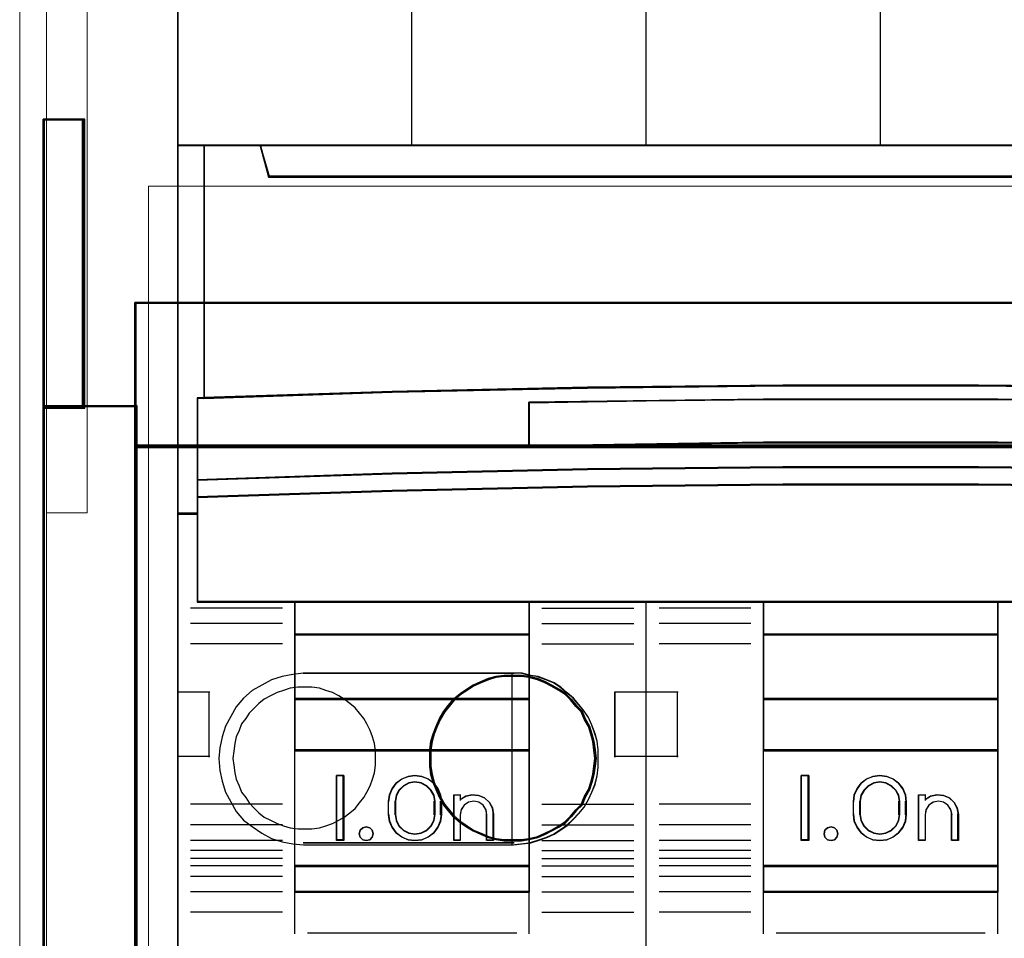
# Model space of a CAD drawing. Header units: millimetres. Extents: x -1290 to 1795, y -4192 to -1311.
# Tile 357 of 656: x 1411.54 to 1419.11, y -3686.19 to -3679.14. Entities that reach past the tile are written whole.
import ezdxf

# ---------------------------------------------------------------- set-up
doc = ezdxf.new("R2010")
doc.units = ezdxf.units.MM
doc.layers.add('30', color=7, linetype='Continuous')
doc.layers.add('45', color=7, linetype='Continuous')
doc.layers.add('Aparatura', color=7, linetype='Continuous', lineweight=13)

# ---------------------------------------------------------------- blocks, each defined once
blk = doc.blocks.new('*U208')
at = {"layer": '45', "color": 7}
for points in [[(297.576923, -233.600374), (279.564678, -233.600374), (279.564678, -315.623143), (297.576923, -315.623143), (315.578028, -315.623143), (333.590273, -315.623143), (333.590273, -233.600374), (315.578028, -233.600374), (297.576923, -233.600374)], [(280.605044, -262.076544), (280.605044, -252.367261), (279.564678, -252.367261), (279.564678, -266.534438), (280.340642, -266.534438), (280.340642, -265.900745), (280.340642, -265.228479), (280.340642, -262.087565), (280.605044, -262.076544)], [(295.319944, -261.695663), (302.822511, -261.612915), (310.330649, -261.612915), (317.833216, -261.695663), (325.335784, -261.855641), (332.582139, -262.087334), (332.582139, -252.367261), (330.409903, -252.367261), (330.092422, -253.558825), (283.060738, -253.558825), (282.743257, -252.367261), (280.571022, -252.367261), (280.571022, -262.087334), (287.811807, -261.855641), (295.319944, -261.695663)], [(283.060571, -253.588105), (330.09438, -253.588105), (330.411875, -252.367261), (324.591135, -252.367261), (315.578735, -252.367261), (306.577475, -252.367261), (297.576216, -252.367261), (288.563816, -252.367261), (282.743076, -252.367261), (283.060571, -253.588105)], [(317.833293, -264.826073), (325.335846, -264.98139), (332.832829, -265.231008), (332.832829, -262.069184), (332.582187, -262.05809), (325.335846, -261.825114), (317.833293, -261.664249), (310.33074, -261.581043), (302.822618, -261.581043), (295.320065, -261.664249), (287.811942, -261.825114), (280.571171, -262.05809), (280.314959, -262.069184), (280.314959, -265.231008), (287.811942, -264.98139), (295.320065, -264.826073), (302.822618, -264.742867), (310.33074, -264.742867), (317.833293, -264.826073)], [(320.09238, -262.237022), (320.09238, -263.916805), (311.080653, -263.79922), (302.074499, -263.79922), (293.057199, -263.916805), (293.057199, -262.237022), (302.074499, -262.125037), (311.080653, -262.125037), (320.09238, -262.237022)], [(311.080653, -263.79922), (320.09238, -263.916805), (320.09238, -262.237022), (311.080653, -262.125037), (302.074499, -262.125037), (293.057199, -262.237022), (293.057199, -263.916805), (302.074499, -263.79922), (311.080653, -263.79922)], [(302.822618, -264.713944), (295.320065, -264.798711), (287.811942, -264.956942), (280.314959, -265.211242), (280.314959, -265.900677), (287.811942, -265.652028), (295.320065, -265.482495), (302.822618, -265.403379), (310.33074, -265.403379), (317.833293, -265.482495), (325.335846, -265.652028), (332.832829, -265.900677), (332.832829, -265.211242), (325.335846, -264.956942), (317.833293, -264.798711), (310.33074, -264.713944), (302.822618, -264.713944)], [(302.076261, -269.920485), (311.077097, -269.920485), (315.577514, -269.920485), (320.083502, -269.920485), (329.089907, -269.920485), (332.832829, -269.920485), (332.832829, -266.509488), (332.832829, -265.872694), (325.335846, -265.629051), (317.833293, -265.462931), (310.33074, -265.385409), (302.822618, -265.385409), (295.320065, -265.462931), (287.811942, -265.629051), (280.314959, -265.872694), (280.314959, -266.509488), (280.314959, -269.920485), (284.063451, -269.920485), (293.064286, -269.920485), (297.575843, -269.920485), (302.076261, -269.920485)], [(293.089431, -271.173646), (293.089431, -269.886374), (284.060991, -269.886374), (284.060991, -271.173646), (293.089431, -271.173646)], [(302.06236, -269.886374), (302.06236, -271.173646), (311.0908, -271.173646), (311.0908, -269.886374), (302.06236, -269.886374)], [(293.089431, -271.141329), (284.060991, -271.141329), (284.060991, -273.647651), (293.089431, -273.647651), (293.089431, -271.141329)], [(302.06236, -271.141329), (302.06236, -273.647651), (311.0908, -273.647651), (311.0908, -271.141329), (302.06236, -271.141329)], [(293.089431, -275.62075), (293.089431, -273.613539), (284.060991, -273.613539), (284.060991, -275.62075), (293.089431, -275.62075)], [(311.0908, -275.62075), (311.0908, -273.613539), (302.06236, -273.613539), (302.06236, -275.62075), (311.0908, -275.62075)], [(293.089431, -280.062468), (293.089431, -275.588434), (284.060991, -275.588434), (284.060991, -280.062468), (293.089431, -280.062468)], [(302.06236, -275.588434), (302.06236, -280.062468), (311.0908, -280.062468), (311.0908, -275.588434), (302.06236, -275.588434)], [(285.953705, -276.566904), (285.953705, -279.073225), (285.670783, -279.073225), (285.670783, -276.566904), (285.953705, -276.566904)], [(287.669144, -277.569433), (287.708732, -277.313231), (287.810531, -277.073738), (287.968883, -276.862093), (288.183791, -276.706144), (288.426976, -276.605891), (288.687127, -276.566904), (288.947278, -276.605891), (289.196118, -276.706144), (289.40537, -276.862093), (289.569378, -277.073738), (289.671176, -277.313231), (289.705109, -277.569433), (289.705109, -278.070697), (289.671176, -278.332468), (289.569378, -278.571961), (289.40537, -278.778036), (289.196118, -278.933985), (288.947278, -279.039808), (288.687127, -279.073225), (288.426976, -279.039808), (288.183791, -278.933985), (287.968883, -278.778036), (287.810531, -278.571961), (287.708732, -278.332468), (287.669144, -278.070697), (287.669144, -277.569433)], [(289.459791, -278.070742), (289.459791, -277.567592), (289.420013, -277.332789), (289.312046, -277.13153), (289.141571, -276.963813), (288.925636, -276.852002), (288.686971, -276.812868), (288.448307, -276.852002), (288.243737, -276.963813), (288.067579, -277.13153), (287.959612, -277.332789), (287.919835, -277.567592), (287.919835, -278.070742), (287.959612, -278.305545), (288.067579, -278.517986), (288.243737, -278.680111), (288.448307, -278.786332), (288.686971, -278.825466), (288.925636, -278.786332), (289.141571, -278.680111), (289.312046, -278.517986), (289.420013, -278.305545), (289.459791, -278.070742)], [(303.810031, -276.566904), (303.810031, -279.073225), (303.521737, -279.073225), (303.521737, -276.566904), (303.810031, -276.566904)], [(307.052587, -276.706144), (307.25624, -276.862093), (307.425952, -277.073738), (307.527778, -277.313231), (307.556064, -277.569433), (307.556064, -278.070697), (307.527778, -278.332468), (307.425952, -278.571961), (307.25624, -278.778036), (307.052587, -278.933985), (306.809334, -279.039808), (306.54911, -279.073225), (306.277572, -279.039808), (306.034319, -278.933985), (305.825009, -278.778036), (305.666612, -278.571961), (305.559128, -278.332468), (305.530843, -278.070697), (305.530843, -277.569433), (305.559128, -277.313231), (305.666612, -277.073738), (305.825009, -276.862093), (306.034319, -276.706144), (306.277572, -276.605891), (306.54911, -276.566904), (306.809334, -276.605891), (307.052587, -276.706144)], [(307.310745, -278.070742), (307.310745, -277.567592), (307.27096, -277.332789), (307.16297, -277.13153), (306.992461, -276.963813), (306.776483, -276.852002), (306.549137, -276.812868), (306.310424, -276.852002), (306.094445, -276.963813), (305.923936, -277.13153), (305.815947, -277.332789), (305.776161, -277.567592), (305.776161, -278.070742), (305.815947, -278.305545), (305.923936, -278.517986), (306.094445, -278.680111), (306.310424, -278.786332), (306.549137, -278.825466), (306.776483, -278.786332), (306.992461, -278.680111), (307.16297, -278.517986), (307.27096, -278.305545), (307.310745, -278.070742)], [(290.174258, -279.073225), (290.174258, -277.313774), (290.42439, -277.313774), (290.42439, -277.498684), (290.640412, -277.369807), (290.879174, -277.313774), (291.13499, -277.336187), (291.362382, -277.431444), (291.544296, -277.605148), (291.663677, -277.818075), (291.703471, -278.064622), (291.703471, -279.073225), (291.447654, -279.073225), (291.447654, -278.064622), (291.413546, -277.874108), (291.305534, -277.711611), (291.13499, -277.599544), (290.941707, -277.560321), (290.742739, -277.599544), (290.57788, -277.711611), (290.464183, -277.874108), (290.42439, -278.064622), (290.42439, -279.073225), (290.174258, -279.073225)], [(308.985632, -277.336187), (309.213024, -277.431444), (309.400623, -277.605148), (309.514319, -277.818075), (309.559797, -278.064622), (309.559797, -279.073225), (309.309666, -279.073225), (309.309666, -278.064622), (309.264187, -277.874108), (309.156176, -277.711611), (308.991317, -277.599544), (308.792349, -277.560321), (308.599065, -277.599544), (308.428521, -277.711611), (308.32051, -277.874108), (308.286401, -278.064622), (308.286401, -279.073225), (308.030585, -279.073225), (308.030585, -277.313774), (308.286401, -277.313774), (308.286401, -277.498684), (308.491054, -277.369807), (308.741185, -277.313774), (308.985632, -277.336187)], [(287.042657, -278.674416), (287.078231, -278.809307), (287.042657, -278.944199), (286.947792, -279.038036), (286.811424, -279.073225), (286.680986, -279.038036), (286.580192, -278.944199), (286.544618, -278.809307), (286.580192, -278.674416), (286.680986, -278.580579), (286.811424, -278.54539), (286.947792, -278.580579), (287.042657, -278.674416)], [(304.89301, -278.674416), (304.934557, -278.809307), (304.89301, -278.944199), (304.798046, -279.038036), (304.673405, -279.073225), (304.530958, -279.038036), (304.435993, -278.944199), (304.406317, -278.809307), (304.435993, -278.674416), (304.530958, -278.580579), (304.673405, -278.54539), (304.798046, -278.580579), (304.89301, -278.674416)], [(293.089431, -280.030152), (284.060991, -280.030152), (284.060991, -281.051711), (293.089431, -281.051711), (293.089431, -280.030152)], [(302.06236, -280.030152), (302.06236, -281.051711), (311.0908, -281.051711), (311.0908, -280.030152), (302.06236, -280.030152)]]:
    blk.add_lwpolyline(points, close=True, dxfattribs=at)
at = {"layer": '45', "color": 139}
for points in [[(297.576923, -233.600374), (279.564678, -233.600374), (279.564678, -315.623143), (297.576923, -315.623143), (315.578028, -315.623143), (333.590273, -315.623143), (333.590273, -233.600374), (315.578028, -233.600374), (297.576923, -233.600374)], [(297.582292, -233.616532), (279.580794, -233.616532), (279.580794, -315.606984), (297.582292, -315.606984), (315.572658, -315.606984), (333.574157, -315.606984), (333.574157, -233.616532), (315.572658, -233.616532), (297.582292, -233.616532)], [(287.078231, -278.809307), (287.042657, -278.674416), (286.947792, -278.580579), (286.811424, -278.54539), (286.680986, -278.580579), (286.580192, -278.674416), (286.544618, -278.809307), (286.580192, -278.944199), (286.680986, -279.038036), (286.811424, -279.073225), (286.947792, -279.038036), (287.042657, -278.944199), (287.078231, -278.809307)], [(304.934557, -278.809307), (304.89301, -278.674416), (304.798046, -278.580579), (304.673405, -278.54539), (304.530958, -278.580579), (304.435993, -278.674416), (304.406317, -278.809307), (304.435993, -278.944199), (304.530958, -279.038036), (304.673405, -279.073225), (304.798046, -279.038036), (304.89301, -278.944199), (304.934557, -278.809307)]]:
    blk.add_lwpolyline(points, close=True, dxfattribs=at)
for points in [[(297.566047, -252.401373), (297.566047, -233.600374)], [(288.559095, -245.155304), (288.559095, -252.401373)], [(306.560464, -245.155304), (306.560464, -252.401373)], [(279.564678, -252.367261), (333.590273, -252.367261)], [(280.571022, -252.367261), (280.571022, -262.087334)], [(282.743076, -252.367261), (283.092252, -253.588105)], [(283.06002, -253.555789), (330.094931, -253.555789)], [(332.832829, -262.098106), (325.335846, -261.839575), (317.833293, -261.669179), (310.33074, -261.581043), (302.822618, -261.581043), (295.320065, -261.669179), (287.811942, -261.839575), (280.314959, -262.098106)], [(280.314959, -262.063995), (280.314959, -269.920485)], [(320.09238, -262.268666), (311.080653, -262.125037), (302.074499, -262.125037), (293.057199, -262.268666)], [(293.057199, -263.916805), (293.057199, -262.234554)], [(320.09238, -263.916805), (311.080653, -263.769586), (302.074499, -263.769586), (293.057199, -263.916805)], [(332.832829, -265.231008), (325.335846, -264.9666), (317.833293, -264.80208), (310.33074, -264.713944), (302.822618, -264.713944), (295.320065, -264.80208), (287.811942, -264.9666), (280.314959, -265.231008)], [(332.832829, -265.900677), (325.335846, -265.643043), (317.833293, -265.467383), (310.33074, -265.385409), (302.822618, -265.385409), (295.320065, -265.467383), (287.811942, -265.643043), (280.314959, -265.900677)], [(280.348981, -266.500327), (279.564678, -266.500327)], [(332.832829, -269.886374), (280.314959, -269.886374)], [(284.060991, -269.886374), (284.060991, -281.051711)], [(284.060991, -269.886374), (293.089431, -269.886374)], [(293.057199, -269.886374), (293.057199, -281.051711)], [(297.566047, -315.623143), (297.566047, -269.886374)], [(302.06236, -269.886374), (302.06236, -281.051711)], [(302.06236, -269.886374), (311.0908, -269.886374)], [(311.058568, -269.886374), (311.058568, -281.051711)], [(283.593633, -270.139519), (280.066059, -270.139519)], [(293.563952, -270.139519), (297.091526, -270.139519)], [(301.58963, -270.139519), (298.060265, -270.139519)], [(283.593633, -270.728397), (280.066059, -270.728397)], [(293.563952, -270.728397), (297.091526, -270.728397)], [(301.58963, -270.728397), (298.060265, -270.728397)], [(284.060991, -271.141329), (293.089431, -271.141329)], [(302.06236, -271.141329), (311.0908, -271.141329)], [(283.593633, -271.52015), (280.066059, -271.52015)], [(293.563952, -271.52015), (297.091526, -271.52015)], [(301.58963, -271.52015), (298.060265, -271.52015)], [(279.564678, -273.362188), (280.800224, -273.362188)], [(280.766202, -273.362188), (280.766202, -275.863123)], [(296.357361, -275.863123), (296.357361, -273.362188)], [(296.357361, -273.362188), (297.598279, -273.362188)], [(297.566047, -273.362188), (298.794431, -273.362188)], [(298.762199, -273.362188), (298.762199, -275.863123)], [(284.060991, -273.613539), (293.089431, -273.613539)], [(302.06236, -273.613539), (311.0908, -273.613539)], [(284.060991, -275.588434), (293.089431, -275.588434)], [(302.06236, -275.588434), (311.0908, -275.588434)], [(279.564678, -275.829012), (280.800224, -275.829012)], [(296.357361, -275.829012), (297.598279, -275.829012)], [(297.566047, -275.829012), (298.794431, -275.829012)], [(285.953705, -276.566904), (285.670783, -276.566904)], [(285.670783, -276.566904), (285.670783, -279.073225)], [(285.921473, -276.566904), (285.921473, -279.073225)], [(289.705109, -277.588463), (289.671176, -277.327398), (289.569378, -277.083359), (289.40537, -276.867697), (289.196118, -276.708787), (288.947278, -276.606631), (288.687127, -276.566904), (288.426976, -276.606631), (288.183791, -276.708787), (287.968883, -276.867697), (287.810531, -277.083359), (287.708732, -277.327398), (287.669144, -277.588463)], [(289.459791, -277.588463), (289.420013, -277.347167), (289.312046, -277.140342), (289.141571, -276.967987), (288.925636, -276.853084), (288.686971, -276.812868), (288.448307, -276.853084), (288.243737, -276.967987), (288.067579, -277.140342), (287.959612, -277.347167), (287.919835, -277.588463)], [(303.810031, -276.566904), (303.521737, -276.566904)], [(303.521737, -276.566904), (303.521737, -279.073225)], [(303.7778, -276.566904), (303.7778, -279.073225)], [(307.556064, -277.588463), (307.527778, -277.327398), (307.425952, -277.083359), (307.25624, -276.867697), (307.052587, -276.708787), (306.809334, -276.606631), (306.54911, -276.566904), (306.277572, -276.606631), (306.034319, -276.708787), (305.825009, -276.867697), (305.666612, -277.083359), (305.559128, -277.327398), (305.530843, -277.588463)], [(307.310745, -277.588463), (307.27096, -277.347167), (307.16297, -277.140342), (306.992461, -276.967987), (306.776483, -276.853084), (306.549137, -276.812868), (306.310424, -276.853084), (306.094445, -276.967987), (305.923936, -277.140342), (305.815947, -277.347167), (305.776161, -277.588463)], [(287.669144, -278.083982), (287.669144, -277.556147)], [(287.919835, -278.083982), (287.919835, -277.556147)], [(289.427559, -278.083982), (289.427559, -277.556147)], [(289.672877, -278.083982), (289.672877, -277.556147)], [(290.174258, -277.313774), (290.451809, -277.313774)], [(290.174258, -277.313774), (290.174258, -279.073225)], [(290.417786, -277.313774), (290.417786, -277.527421)], [(291.703471, -278.083982), (291.663472, -277.831078), (291.543474, -277.612661), (291.360621, -277.434478), (291.132055, -277.336765), (290.874919, -277.313774), (290.634924, -277.371252), (290.417786, -277.503452)], [(291.45278, -278.083982), (291.41828, -277.884578), (291.309031, -277.714498), (291.136532, -277.597201), (290.941033, -277.556147), (290.739784, -277.597201), (290.573035, -277.714498), (290.458036, -277.884578), (290.417786, -278.083982)], [(305.530843, -278.083982), (305.530843, -277.556147)], [(305.776161, -278.083982), (305.776161, -277.556147)], [(307.278513, -278.083982), (307.278513, -277.556147)], [(307.523832, -278.083982), (307.523832, -277.556147)], [(308.030585, -277.313774), (308.313507, -277.313774)], [(308.030585, -277.313774), (308.030585, -279.073225)], [(308.281275, -277.313774), (308.281275, -277.527421)], [(309.559797, -278.083982), (309.514136, -277.831078), (309.399982, -277.612661), (309.211628, -277.434478), (308.983321, -277.336765), (308.73789, -277.313774), (308.486752, -277.371252), (308.281275, -277.503452)], [(309.316269, -278.083982), (309.270269, -277.884578), (309.16102, -277.714498), (308.994271, -277.597201), (308.793022, -277.556147), (308.597524, -277.597201), (308.425025, -277.714498), (308.315775, -277.884578), (308.281275, -278.083982)], [(283.593633, -277.676436), (280.066059, -277.676436)], [(293.563952, -277.676436), (297.091526, -277.676436)], [(301.58963, -277.676436), (298.060265, -277.676436)], [(287.669144, -278.049871), (287.708732, -278.31708), (287.810531, -278.561548), (287.968883, -278.771904), (288.183791, -278.931093), (288.426976, -279.039113), (288.687127, -279.073225), (288.947278, -279.039113), (289.196118, -278.931093), (289.40537, -278.771904), (289.569378, -278.561548), (289.671176, -278.31708), (289.705109, -278.049871)], [(287.919835, -278.049871), (287.959612, -278.291167), (288.067579, -278.509483), (288.243737, -278.676092), (288.448307, -278.78525), (288.686971, -278.825466), (288.925636, -278.78525), (289.141571, -278.676092), (289.312046, -278.509483), (289.420013, -278.291167), (289.459791, -278.049871)], [(290.417786, -278.049871), (290.417786, -279.073225)], [(291.420548, -278.049871), (291.420548, -279.073225)], [(291.671239, -278.049871), (291.671239, -279.073225)], [(305.530843, -278.049871), (305.559128, -278.31708), (305.666612, -278.561548), (305.825009, -278.771904), (306.034319, -278.931093), (306.277572, -279.039113), (306.54911, -279.073225), (306.809334, -279.039113), (307.052587, -278.931093), (307.25624, -278.771904), (307.425952, -278.561548), (307.527778, -278.31708), (307.556064, -278.049871)], [(305.776161, -278.049871), (305.815947, -278.291167), (305.923936, -278.509483), (306.094445, -278.676092), (306.310424, -278.78525), (306.549137, -278.825466), (306.776483, -278.78525), (306.992461, -278.676092), (307.16297, -278.509483), (307.27096, -278.291167), (307.310745, -278.049871)], [(308.281275, -278.049871), (308.281275, -279.073225)], [(309.282247, -278.049871), (309.282247, -279.073225)], [(309.527565, -278.049871), (309.527565, -279.073225)], [(283.593633, -278.462803), (280.066059, -278.462803)], [(293.563952, -278.462803), (297.091526, -278.462803)], [(301.58963, -278.462803), (298.060265, -278.462803)], [(283.593633, -279.062453), (280.066059, -279.062453)], [(285.953705, -279.039113), (285.670783, -279.039113)], [(290.174258, -279.039113), (290.451809, -279.039113)], [(291.420548, -279.039113), (291.703471, -279.039113)], [(293.563952, -279.062453), (297.091526, -279.062453)], [(301.58963, -279.062453), (298.060265, -279.062453)], [(303.810031, -279.039113), (303.521737, -279.039113)], [(308.030585, -279.039113), (308.313507, -279.039113)], [(309.282247, -279.039113), (309.559797, -279.039113)], [(283.593633, -279.457432), (280.066059, -279.457432)], [(293.563952, -279.457432), (297.091526, -279.457432)], [(301.58963, -279.457432), (298.060265, -279.457432)], [(283.593633, -279.753666), (280.066059, -279.753666)], [(293.563952, -279.753666), (297.091526, -279.753666)], [(301.58963, -279.753666), (298.060265, -279.753666)], [(283.593633, -280.040924), (280.066059, -280.040924)], [(284.060991, -280.030152), (293.089431, -280.030152)], [(293.563952, -280.040924), (297.091526, -280.040924)], [(301.58963, -280.040924), (298.060265, -280.040924)], [(302.06236, -280.030152), (311.0908, -280.030152)], [(283.593633, -280.446675), (280.066059, -280.446675)], [(293.563952, -280.446675), (297.091526, -280.446675)], [(301.58963, -280.446675), (298.060265, -280.446675)], [(283.593633, -281.035553), (280.066059, -281.035553)], [(284.060991, -281.019394), (293.089431, -281.019394)], [(284.060991, -281.019394), (284.060991, -282.651376)], [(293.057199, -281.019394), (293.057199, -282.651376)], [(293.563952, -281.035553), (297.091526, -281.035553)], [(301.58963, -281.035553), (298.060265, -281.035553)], [(302.06236, -281.019394), (311.0908, -281.019394)], [(302.06236, -281.019394), (302.06236, -282.651376)], [(311.058568, -281.019394), (311.058568, -282.651376)], [(283.593633, -281.82192), (280.066059, -281.82192)], [(293.563952, -281.82192), (297.091526, -281.82192)], [(301.58963, -281.82192), (298.060265, -281.82192)], [(284.557001, -282.619059), (292.595213, -282.619059)], [(302.558369, -282.619059), (310.594791, -282.619059)]]:
    blk.add_lwpolyline(points, dxfattribs=at)
at = {"layer": '45', "color": 59}
for points in [[(297.566047, -252.401373), (297.566047, -233.600374)], [(297.566047, -315.623143), (297.566047, -269.886374)], [(296.357361, -273.362188), (296.357361, -275.863123)]]:
    blk.add_lwpolyline(points, dxfattribs=at)
at = {"layer": '45', "color": 140}
for points in [[(280.605044, -262.076544), (280.605044, -252.367261), (279.564678, -252.367261), (279.564678, -266.534438), (280.340642, -266.534438), (280.340642, -265.900745), (280.340642, -265.228479), (280.340642, -262.087565), (280.605044, -262.076544)], [(280.588928, -262.070555), (280.588928, -252.383419), (279.580794, -252.383419), (279.580794, -266.51828), (280.332717, -266.51828), (280.332717, -265.886032), (280.332717, -265.2153), (280.332717, -262.08155), (280.588928, -262.070555)], [(295.319944, -261.695663), (302.822511, -261.612915), (310.330649, -261.612915), (317.833216, -261.695663), (325.335784, -261.855641), (332.582139, -262.087334), (332.582139, -252.367261), (330.409903, -252.367261), (330.092422, -253.558825), (283.060738, -253.558825), (282.743257, -252.367261), (280.571022, -252.367261), (280.571022, -262.087334), (287.811807, -261.855641), (295.319944, -261.695663)], [(283.074693, -253.571947), (330.078467, -253.571947), (330.395759, -252.383419), (324.578736, -252.383419), (315.572092, -252.383419), (306.57658, -252.383419), (297.581069, -252.383419), (288.574424, -252.383419), (282.757401, -252.383419), (283.074693, -253.571947)]]:
    blk.add_lwpolyline(points, close=True, dxfattribs=at)
at = {"layer": '45', "color": 59}
for points in [[(295.32692, -261.680807), (302.824838, -261.598334), (310.328322, -261.598334), (317.82624, -261.680807), (325.324158, -261.840253), (332.566023, -262.071176), (332.566023, -252.383419), (330.395133, -252.383419), (330.077849, -253.571022), (283.075311, -253.571022), (282.758027, -252.383419), (280.587137, -252.383419), (280.587137, -262.071176), (287.823435, -261.840253), (295.32692, -261.680807)], [(283.060571, -253.588105), (330.09438, -253.588105), (330.411875, -252.367261), (324.591135, -252.367261), (315.578735, -252.367261), (306.577475, -252.367261), (297.576216, -252.367261), (288.563816, -252.367261), (282.743076, -252.367261), (283.060571, -253.588105)], [(317.833293, -264.826073), (325.335846, -264.98139), (332.832829, -265.231008), (332.832829, -262.069184), (332.582187, -262.05809), (325.335846, -261.825114), (317.833293, -261.664249), (310.33074, -261.581043), (302.822618, -261.581043), (295.320065, -261.664249), (287.811942, -261.825114), (280.571171, -262.05809), (280.314959, -262.069184), (280.314959, -265.231008), (287.811942, -264.98139), (295.320065, -264.826073), (302.822618, -264.742867), (310.33074, -264.742867), (317.833293, -264.826073)], [(320.09238, -262.237022), (320.09238, -263.916805), (311.080653, -263.79922), (302.074499, -263.79922), (293.057199, -263.916805), (293.057199, -262.237022), (302.074499, -262.125037), (311.080653, -262.125037), (320.09238, -262.237022)], [(311.080653, -263.79922), (320.09238, -263.916805), (320.09238, -262.237022), (311.080653, -262.125037), (302.074499, -262.125037), (293.057199, -262.237022), (293.057199, -263.916805), (302.074499, -263.79922), (311.080653, -263.79922)], [(311.075281, -263.785183), (320.076264, -263.900647), (320.076264, -262.251161), (311.075281, -262.141195), (302.079864, -262.141195), (293.073315, -262.251161), (293.073315, -263.900647), (302.079864, -263.785183), (311.075281, -263.785183)], [(302.822618, -264.713944), (295.320065, -264.798711), (287.811942, -264.956942), (280.314959, -265.211242), (280.314959, -265.900677), (287.811942, -265.652028), (295.320065, -265.482495), (302.822618, -265.403379), (310.33074, -265.403379), (317.833293, -265.482495), (325.335846, -265.652028), (332.832829, -265.900677), (332.832829, -265.211242), (325.335846, -264.956942), (317.833293, -264.798711), (310.33074, -264.713944), (302.822618, -264.713944)], [(302.82492, -264.730103), (295.326972, -264.812689), (287.823457, -264.966851), (280.331075, -265.21461), (280.331075, -265.886314), (287.823457, -265.64406), (295.326972, -265.478887), (302.82492, -265.401806), (310.328435, -265.401806), (317.826383, -265.478887), (325.324331, -265.64406), (332.816713, -265.886314), (332.816713, -265.21461), (325.324331, -264.966851), (317.826383, -264.812689), (310.328435, -264.730103), (302.82492, -264.730103)], [(302.076261, -269.920485), (311.077097, -269.920485), (315.577514, -269.920485), (320.083502, -269.920485), (329.089907, -269.920485), (332.832829, -269.920485), (332.832829, -266.509488), (332.832829, -265.872694), (325.335846, -265.629051), (317.833293, -265.462931), (310.33074, -265.385409), (302.822618, -265.385409), (295.320065, -265.462931), (287.811942, -265.629051), (280.314959, -265.872694), (280.314959, -266.509488), (280.314959, -269.920485), (284.063451, -269.920485), (293.064286, -269.920485), (297.575843, -269.920485), (302.076261, -269.920485)], [(302.079022, -269.904327), (311.074333, -269.904327), (315.571989, -269.904327), (320.075211, -269.904327), (329.076089, -269.904327), (332.816713, -269.904327), (332.816713, -266.516285), (332.816713, -265.883778), (325.324331, -265.641775), (317.826383, -265.476773), (310.328435, -265.399772), (302.82492, -265.399772), (295.326972, -265.476773), (287.823457, -265.641775), (280.331075, -265.883778), (280.331075, -266.516285), (280.331075, -269.904327), (284.077266, -269.904327), (293.072577, -269.904327), (297.581366, -269.904327), (302.079022, -269.904327)], [(293.089431, -271.173646), (293.089431, -269.886374), (284.060991, -269.886374), (284.060991, -271.173646), (293.089431, -271.173646)], [(293.073315, -271.157488), (293.073315, -269.902532), (284.077107, -269.902532), (284.077107, -271.157488), (293.073315, -271.157488)], [(302.06236, -269.886374), (302.06236, -271.173646), (311.0908, -271.173646), (311.0908, -269.886374), (302.06236, -269.886374)], [(302.078476, -269.902532), (302.078476, -271.157488), (311.074684, -271.157488), (311.074684, -269.902532), (302.078476, -269.902532)], [(293.089431, -271.141329), (284.060991, -271.141329), (284.060991, -273.647651), (293.089431, -273.647651), (293.089431, -271.141329)], [(293.073315, -271.155692), (284.077107, -271.155692), (284.077107, -273.631492), (293.073315, -273.631492), (293.073315, -271.155692)], [(302.06236, -271.141329), (302.06236, -273.647651), (311.0908, -273.647651), (311.0908, -271.141329), (302.06236, -271.141329)], [(302.078476, -271.155692), (302.078476, -273.631492), (311.074684, -273.631492), (311.074684, -271.155692), (302.078476, -271.155692)], [(293.089431, -275.62075), (293.089431, -273.613539), (284.060991, -273.613539), (284.060991, -275.62075), (293.089431, -275.62075)], [(293.073315, -275.604592), (293.073315, -273.629697), (284.077107, -273.629697), (284.077107, -275.604592), (293.073315, -275.604592)], [(311.0908, -275.62075), (311.0908, -273.613539), (302.06236, -273.613539), (302.06236, -275.62075), (311.0908, -275.62075)], [(311.074684, -275.604592), (311.074684, -273.629697), (302.078476, -273.629697), (302.078476, -275.604592), (311.074684, -275.604592)], [(293.089431, -280.062468), (293.089431, -275.588434), (284.060991, -275.588434), (284.060991, -280.062468), (293.089431, -280.062468)], [(302.06236, -275.588434), (302.06236, -280.062468), (311.0908, -280.062468), (311.0908, -275.588434), (302.06236, -275.588434)], [(285.953705, -276.566904), (285.953705, -279.073225), (285.670783, -279.073225), (285.670783, -276.566904), (285.953705, -276.566904)], [(287.669144, -277.569433), (287.708732, -277.313231), (287.810531, -277.073738), (287.968883, -276.862093), (288.183791, -276.706144), (288.426976, -276.605891), (288.687127, -276.566904), (288.947278, -276.605891), (289.196118, -276.706144), (289.40537, -276.862093), (289.569378, -277.073738), (289.671176, -277.313231), (289.705109, -277.569433), (289.705109, -278.070697), (289.671176, -278.332468), (289.569378, -278.571961), (289.40537, -278.778036), (289.196118, -278.933985), (288.947278, -279.039808), (288.687127, -279.073225), (288.426976, -279.039808), (288.183791, -278.933985), (287.968883, -278.778036), (287.810531, -278.571961), (287.708732, -278.332468), (287.669144, -278.070697), (287.669144, -277.569433)], [(289.459791, -278.070742), (289.459791, -277.567592), (289.420013, -277.332789), (289.312046, -277.13153), (289.141571, -276.963813), (288.925636, -276.852002), (288.686971, -276.812868), (288.448307, -276.852002), (288.243737, -276.963813), (288.067579, -277.13153), (287.959612, -277.332789), (287.919835, -277.567592), (287.919835, -278.070742), (287.959612, -278.305545), (288.067579, -278.517986), (288.243737, -278.680111), (288.448307, -278.786332), (288.686971, -278.825466), (288.925636, -278.786332), (289.141571, -278.680111), (289.312046, -278.517986), (289.420013, -278.305545), (289.459791, -278.070742)], [(289.445465, -278.066702), (289.445465, -277.571632), (289.406428, -277.340599), (289.300469, -277.142571), (289.133166, -276.977548), (288.921249, -276.867532), (288.687024, -276.829027), (288.4528, -276.867532), (288.252036, -276.977548), (288.079156, -277.142571), (287.973197, -277.340599), (287.93416, -277.571632), (287.93416, -278.066702), (287.973197, -278.297735), (288.079156, -278.506765), (288.252036, -278.666287), (288.4528, -278.770802), (288.687024, -278.809307), (288.921249, -278.770802), (289.133166, -278.666287), (289.300469, -278.506765), (289.406428, -278.297735), (289.445465, -278.066702)], [(303.810031, -276.566904), (303.810031, -279.073225), (303.521737, -279.073225), (303.521737, -276.566904), (303.810031, -276.566904)], [(307.052587, -276.706144), (307.25624, -276.862093), (307.425952, -277.073738), (307.527778, -277.313231), (307.556064, -277.569433), (307.556064, -278.070697), (307.527778, -278.332468), (307.425952, -278.571961), (307.25624, -278.778036), (307.052587, -278.933985), (306.809334, -279.039808), (306.54911, -279.073225), (306.277572, -279.039808), (306.034319, -278.933985), (305.825009, -278.778036), (305.666612, -278.571961), (305.559128, -278.332468), (305.530843, -278.070697), (305.530843, -277.569433), (305.559128, -277.313231), (305.666612, -277.073738), (305.825009, -276.862093), (306.034319, -276.706144), (306.277572, -276.605891), (306.54911, -276.566904), (306.809334, -276.605891), (307.052587, -276.706144)], [(307.310745, -278.070742), (307.310745, -277.567592), (307.27096, -277.332789), (307.16297, -277.13153), (306.992461, -276.963813), (306.776483, -276.852002), (306.549137, -276.812868), (306.310424, -276.852002), (306.094445, -276.963813), (305.923936, -277.13153), (305.815947, -277.332789), (305.776161, -277.567592), (305.776161, -278.070742), (305.815947, -278.305545), (305.923936, -278.517986), (306.094445, -278.680111), (306.310424, -278.786332), (306.549137, -278.825466), (306.776483, -278.786332), (306.992461, -278.680111), (307.16297, -278.517986), (307.27096, -278.305545), (307.310745, -278.070742)], [(307.29642, -278.066702), (307.29642, -277.571632), (307.257377, -277.340599), (307.151404, -277.142571), (306.984078, -276.977548), (306.772132, -276.867532), (306.549031, -276.829027), (306.314774, -276.867532), (306.102828, -276.977548), (305.935502, -277.142571), (305.829529, -277.340599), (305.790486, -277.571632), (305.790486, -278.066702), (305.829529, -278.297735), (305.935502, -278.506765), (306.102828, -278.666287), (306.314774, -278.770802), (306.549031, -278.809307), (306.772132, -278.770802), (306.984078, -278.666287), (307.151404, -278.506765), (307.257377, -278.297735), (307.29642, -278.066702)], [(290.174258, -279.073225), (290.174258, -277.313774), (290.42439, -277.313774), (290.42439, -277.498684), (290.640412, -277.369807), (290.879174, -277.313774), (291.13499, -277.336187), (291.362382, -277.431444), (291.544296, -277.605148), (291.663677, -277.818075), (291.703471, -278.064622), (291.703471, -279.073225), (291.447654, -279.073225), (291.447654, -278.064622), (291.413546, -277.874108), (291.305534, -277.711611), (291.13499, -277.599544), (290.941707, -277.560321), (290.742739, -277.599544), (290.57788, -277.711611), (290.464183, -277.874108), (290.42439, -278.064622), (290.42439, -279.073225), (290.174258, -279.073225)], [(308.985632, -277.336187), (309.213024, -277.431444), (309.400623, -277.605148), (309.514319, -277.818075), (309.559797, -278.064622), (309.559797, -279.073225), (309.309666, -279.073225), (309.309666, -278.064622), (309.264187, -277.874108), (309.156176, -277.711611), (308.991317, -277.599544), (308.792349, -277.560321), (308.599065, -277.599544), (308.428521, -277.711611), (308.32051, -277.874108), (308.286401, -278.064622), (308.286401, -279.073225), (308.030585, -279.073225), (308.030585, -277.313774), (308.286401, -277.313774), (308.286401, -277.498684), (308.491054, -277.369807), (308.741185, -277.313774), (308.985632, -277.336187)], [(287.042657, -278.674416), (287.078231, -278.809307), (287.042657, -278.944199), (286.947792, -279.038036), (286.811424, -279.073225), (286.680986, -279.038036), (286.580192, -278.944199), (286.544618, -278.809307), (286.580192, -278.674416), (286.680986, -278.580579), (286.811424, -278.54539), (286.947792, -278.580579), (287.042657, -278.674416)], [(304.89301, -278.674416), (304.934557, -278.809307), (304.89301, -278.944199), (304.798046, -279.038036), (304.673405, -279.073225), (304.530958, -279.038036), (304.435993, -278.944199), (304.406317, -278.809307), (304.435993, -278.674416), (304.530958, -278.580579), (304.673405, -278.54539), (304.798046, -278.580579), (304.89301, -278.674416)], [(293.089431, -280.030152), (284.060991, -280.030152), (284.060991, -281.051711), (293.089431, -281.051711), (293.089431, -280.030152)], [(293.073315, -280.044514), (284.077107, -280.044514), (284.077107, -281.035553), (293.073315, -281.035553), (293.073315, -280.044514)], [(302.06236, -280.030152), (302.06236, -281.051711), (311.0908, -281.051711), (311.0908, -280.030152), (302.06236, -280.030152)], [(302.078476, -280.044514), (302.078476, -281.035553), (311.074684, -281.035553), (311.074684, -280.044514), (302.078476, -280.044514)]]:
    blk.add_lwpolyline(points, close=True, dxfattribs=at)
blk = doc.blocks.new('*U222')
at = {"layer": '30', "color": 7}
for points in [[(113.684562, -411.060833), (113.684562, -399.965515), (113.684562, -411.060833)], [(113.684562, -411.060833), (113.684562, -399.965515), (113.684562, -411.060833)], [(115.2854, -411.060833), (115.2854, -399.965515), (113.684562, -399.965515), (113.684562, -411.060833), (115.2854, -411.060833)], [(115.242425, -411.017745), (115.242425, -400.008604), (113.727538, -400.008604), (113.727538, -411.017745), (115.242425, -411.017745)], [(115.197659, -411.060833), (115.197659, -399.965515), (115.197659, -411.060833)], [(115.197659, -411.060833), (115.197659, -399.965515), (115.197659, -411.060833)], [(117.203183, -407.003322), (764.797637, -407.003322), (117.203183, -407.003322)], [(117.203183, -407.003322), (117.203183, -409.586843), (117.203183, -407.003322)], [(764.797637, -407.003322), (117.203183, -407.003322), (117.203183, -409.539374), (117.203183, -411.03606), (117.203183, -412.574321), (764.797637, -412.574321), (764.797637, -411.03606), (764.797637, -409.539374), (764.797637, -407.003322)], [(117.203183, -412.574321), (117.203183, -409.500666), (117.203183, -412.574321)], [(113.684562, -410.972861), (117.289134, -410.972861), (113.684562, -410.972861)], [(113.684562, -410.972861), (113.684562, -438.02892), (113.684562, -410.972861)], [(113.684562, -438.02892), (115.235366, -438.02892), (117.289134, -438.02892), (117.289134, -436.550895), (117.289134, -435.072871), (117.289134, -414.011022), (117.289134, -412.491941), (117.289134, -410.972861), (115.235366, -410.972861), (113.684562, -410.972861), (113.684562, -438.02892)], [(113.727538, -437.985831), (115.242133, -437.985831), (117.247949, -437.985831), (117.247949, -436.512514), (117.247949, -435.039198), (117.247949, -414.044434), (117.247949, -412.530191), (117.247949, -411.015949), (115.242133, -411.015949), (113.727538, -411.015949), (113.727538, -437.985831)], [(117.203183, -412.488144), (764.797637, -412.488144), (117.203183, -412.488144)], [(117.203183, -414.089604), (117.203183, -412.488144), (117.203183, -414.089604)], [(764.797637, -412.488144), (117.203183, -412.488144), (117.203183, -414.007719), (117.203183, -435.076424), (117.203183, -436.55493), (764.797637, -436.55493), (764.797637, -435.076424), (764.797637, -414.007719), (764.797637, -412.488144)], [(117.203183, -414.001631), (117.203183, -435.08094), (117.203183, -414.001631)], [(131.754183, -421.244109), (123.686906, -421.244109), (123.27531, -421.285583), (122.863714, -421.368531), (122.452119, -421.492953), (122.081683, -421.700322), (121.711246, -421.907692), (121.38197, -422.198009), (121.093853, -422.529801), (120.888055, -422.903066), (120.682257, -423.276331), (120.558778, -423.69107), (120.476459, -424.10581), (120.435299, -424.520549), (120.476459, -424.976762), (120.558778, -425.391501), (120.682257, -425.80624), (120.888055, -426.179506), (121.093853, -426.552771), (121.38197, -426.884562), (121.711246, -427.133406), (122.081683, -427.382249), (122.452119, -427.589619), (122.863714, -427.714041), (123.27531, -427.796989), (123.686906, -427.838462), (131.754183, -427.838462), (132.08346, -427.796989), (132.412736, -427.755515), (132.700853, -427.672567), (133.03013, -427.548145), (133.318247, -427.423723), (133.565204, -427.257828), (133.812162, -427.091932), (134.059119, -426.843088), (134.264917, -426.635719), (134.470715, -426.386875), (134.635353, -426.096558), (134.758832, -425.80624), (134.882311, -425.515923), (134.96463, -425.184132), (135.00579, -424.85234), (135.00579, -424.520549), (135.00579, -424.188757), (134.96463, -423.856966), (134.882311, -423.566649), (134.758832, -423.234857), (134.635353, -422.94454), (134.470715, -422.695696), (134.264917, -422.446853), (134.059119, -422.198009), (133.812162, -421.99064), (133.565204, -421.78327), (133.318247, -421.617374), (133.03013, -421.492953), (132.700853, -421.368531), (132.412736, -421.327057), (132.08346, -421.244109), (131.754183, -421.244109)], [(123.686906, -427.838462), (131.754183, -427.838462), (132.08346, -427.796989), (132.412736, -427.755515), (132.700853, -427.672567), (133.03013, -427.548145), (133.318247, -427.423723), (133.565204, -427.257828), (133.812162, -427.091932), (134.059119, -426.843088), (134.264917, -426.635719), (134.470715, -426.386875), (134.635353, -426.096558), (134.758832, -425.80624), (134.882311, -425.515923), (134.96463, -425.184132), (135.00579, -424.85234), (135.00579, -424.520549), (135.00579, -424.188757), (134.96463, -423.856966), (134.882311, -423.566649), (134.758832, -423.234857), (134.635353, -422.94454), (134.470715, -422.695696), (134.264917, -422.446853), (134.059119, -422.198009), (133.812162, -421.99064), (133.565204, -421.78327), (133.318247, -421.617374), (133.03013, -421.492953), (132.700853, -421.368531), (132.412736, -421.327057), (132.08346, -421.244109), (131.754183, -421.244109), (123.686906, -421.244109), (123.27531, -421.285583), (122.863714, -421.368531), (122.452119, -421.492953), (122.081683, -421.700322), (121.711246, -421.907692), (121.38197, -422.198009), (121.093853, -422.529801), (120.888055, -422.903066), (120.682257, -423.276331), (120.558778, -423.69107), (120.476459, -424.10581), (120.435299, -424.520549), (120.476459, -424.976762), (120.558778, -425.391501), (120.682257, -425.80624), (120.888055, -426.179506), (121.093853, -426.552771), (121.38197, -426.884562), (121.711246, -427.133406), (122.081683, -427.382249), (122.452119, -427.589619), (122.863714, -427.714041), (123.27531, -427.796989), (123.686906, -427.838462)], [(123.667416, -421.244109), (131.773673, -421.244109), (123.667416, -421.244109)], [(134.92342, -424.521637), (134.881944, -424.189695), (134.840469, -423.857753), (134.757518, -423.567304), (134.674567, -423.276854), (134.508664, -422.986405), (134.384238, -422.695956), (134.17686, -422.488492), (133.969482, -422.239536), (133.762104, -422.032072), (133.513251, -421.866101), (133.222922, -421.70013), (132.974069, -421.575652), (132.68374, -421.451174), (132.351935, -421.368188), (132.061606, -421.326696), (131.729802, -421.326696), (131.397998, -421.326696), (131.066193, -421.368188), (130.775864, -421.451174), (130.485535, -421.575652), (130.195206, -421.70013), (129.946353, -421.866101), (129.6975, -422.032072), (129.448646, -422.239536), (129.241269, -422.488492), (129.075366, -422.695956), (128.909464, -422.986405), (128.785037, -423.276854), (128.660611, -423.567304), (128.57766, -423.857753), (128.536184, -424.189695), (128.536184, -424.521637), (128.536184, -424.812086), (128.57766, -425.144028), (128.660611, -425.434477), (128.785037, -425.724926), (128.909464, -426.015375), (129.075366, -426.305824), (129.241269, -426.513288), (129.448646, -426.762245), (129.6975, -426.969708), (129.946353, -427.135679), (130.195206, -427.30165), (130.485535, -427.426128), (130.775864, -427.550607), (131.066193, -427.633592), (131.397998, -427.675085), (131.729802, -427.675085), (132.061606, -427.675085), (132.351935, -427.633592), (132.68374, -427.550607), (132.974069, -427.426128), (133.222922, -427.30165), (133.513251, -427.135679), (133.762104, -426.969708), (133.969482, -426.762245), (134.17686, -426.513288), (134.384238, -426.305824), (134.508664, -426.015375), (134.674567, -425.724926), (134.757518, -425.434477), (134.840469, -425.144028), (134.881944, -424.812086), (134.92342, -424.521637)], [(131.729802, -427.675085), (131.397998, -427.675085), (131.066193, -427.633592), (130.775864, -427.550607), (130.485535, -427.426128), (130.195206, -427.30165), (129.946353, -427.135679), (129.6975, -426.969708), (129.448646, -426.762245), (129.241269, -426.513288), (129.075366, -426.305824), (128.909464, -426.015375), (128.785037, -425.724926), (128.660611, -425.434477), (128.57766, -425.144028), (128.536184, -424.812086), (128.536184, -424.521637), (128.536184, -424.189695), (128.57766, -423.857753), (128.660611, -423.567304), (128.785037, -423.276854), (128.909464, -422.986405), (129.075366, -422.695956), (129.241269, -422.488492), (129.448646, -422.239536), (129.6975, -422.032072), (129.946353, -421.866101), (130.195206, -421.70013), (130.485535, -421.575652), (130.775864, -421.451174), (131.066193, -421.368188), (131.397998, -421.326696), (131.729802, -421.326696), (132.061606, -421.326696), (132.351935, -421.368188), (132.68374, -421.451174), (132.974069, -421.575652), (133.222922, -421.70013), (133.513251, -421.866101), (133.762104, -422.032072), (133.969482, -422.239536), (134.17686, -422.488492), (134.384238, -422.695956), (134.508664, -422.986405), (134.674567, -423.276854), (134.757518, -423.567304), (134.840469, -423.857753), (134.881944, -424.189695), (134.92342, -424.521637), (134.881944, -424.812086), (134.840469, -425.144028), (134.757518, -425.434477), (134.674567, -425.724926), (134.508664, -426.015375), (134.384238, -426.305824), (134.17686, -426.513288), (133.969482, -426.762245), (133.762104, -426.969708), (133.513251, -427.135679), (133.222922, -427.30165), (132.974069, -427.426128), (132.68374, -427.550607), (132.351935, -427.633592), (132.061606, -427.675085), (131.729802, -427.675085)], [(128.536184, -424.521637), (128.536184, -424.812086), (128.57766, -425.144028), (128.660611, -425.434477), (128.785037, -425.724926), (128.909464, -426.015375), (129.075366, -426.305824), (129.241269, -426.513288), (129.448646, -426.762245), (129.6975, -426.969708), (129.946353, -427.135679), (130.195206, -427.30165), (130.485535, -427.426128), (130.775864, -427.550607), (131.066193, -427.633592), (131.397998, -427.675085), (131.729802, -427.675085), (132.061606, -427.675085), (132.351935, -427.633592), (132.68374, -427.550607), (132.974069, -427.426128), (133.222922, -427.30165), (133.513251, -427.135679), (133.762104, -426.969708), (133.969482, -426.762245), (134.17686, -426.513288), (134.384238, -426.305824), (134.508664, -426.015375), (134.674567, -425.724926), (134.757518, -425.434477), (134.840469, -425.144028), (134.881944, -424.812086), (134.92342, -424.521637), (134.881944, -424.189695), (134.840469, -423.857753), (134.757518, -423.567304), (134.674567, -423.276854), (134.508664, -422.986405), (134.384238, -422.695956), (134.17686, -422.488492), (133.969482, -422.239536), (133.762104, -422.032072), (133.513251, -421.866101), (133.222922, -421.70013), (132.974069, -421.575652), (132.68374, -421.451174), (132.351935, -421.368188), (132.061606, -421.326696), (131.729802, -421.326696), (131.397998, -421.326696), (131.066193, -421.368188), (130.775864, -421.451174), (130.485535, -421.575652), (130.195206, -421.70013), (129.946353, -421.866101), (129.6975, -422.032072), (129.448646, -422.239536), (129.241269, -422.488492), (129.075366, -422.695956), (128.909464, -422.986405), (128.785037, -423.276854), (128.660611, -423.567304), (128.57766, -423.857753), (128.536184, -424.189695), (128.536184, -424.521637)], [(131.685931, -427.838462), (132.022119, -427.796989), (132.358308, -427.755515), (132.652472, -427.672567), (132.98866, -427.548145), (133.282825, -427.423723), (133.534966, -427.257828), (133.787107, -427.091932), (134.039249, -426.843088), (134.249366, -426.635719), (134.459484, -426.386875), (134.627578, -426.096558), (134.753649, -425.80624), (134.879719, -425.515923), (134.963766, -425.184132), (135.00579, -424.85234), (135.00579, -424.520549), (135.00579, -424.188757), (134.963766, -423.856966), (134.879719, -423.566649), (134.753649, -423.234857), (134.627578, -422.94454), (134.459484, -422.695696), (134.249366, -422.446853), (134.039249, -422.198009), (133.787107, -421.99064), (133.534966, -421.78327), (133.282825, -421.617374), (132.98866, -421.492953), (132.652472, -421.368531), (132.358308, -421.327057), (132.022119, -421.244109), (131.685931, -421.244109), (131.685931, -427.838462)], [(128.57916, -424.521355), (128.57916, -424.807861), (128.620077, -425.135297), (128.701912, -425.421804), (128.824664, -425.70831), (128.947416, -425.994817), (129.111086, -426.281323), (129.274756, -426.48597), (129.479343, -426.731547), (129.724848, -426.936195), (129.970352, -427.099913), (130.215857, -427.263631), (130.502279, -427.386419), (130.788701, -427.509208), (131.075123, -427.591067), (131.402463, -427.631996), (131.729802, -427.631996), (132.057141, -427.631996), (132.343564, -427.591067), (132.670903, -427.509208), (132.957325, -427.386419), (133.20283, -427.263631), (133.489252, -427.099913), (133.734756, -426.936195), (133.939343, -426.731547), (134.143931, -426.48597), (134.348518, -426.281323), (134.47127, -425.994817), (134.63494, -425.70831), (134.716775, -425.421804), (134.79861, -425.135297), (134.839527, -424.807861), (134.880444, -424.521355), (134.839527, -424.193919), (134.79861, -423.866483), (134.716775, -423.579977), (134.63494, -423.29347), (134.47127, -423.006964), (134.348518, -422.720457), (134.143931, -422.51581), (133.939343, -422.270233), (133.734756, -422.065586), (133.489252, -421.901868), (133.20283, -421.73815), (132.957325, -421.615361), (132.670903, -421.492573), (132.343564, -421.410714), (132.057141, -421.369784), (131.729802, -421.369784), (131.402463, -421.369784), (131.075123, -421.410714), (130.788701, -421.492573), (130.502279, -421.615361), (130.215857, -421.73815), (129.970352, -421.901868), (129.724848, -422.065586), (129.479343, -422.270233), (129.274756, -422.51581), (129.111086, -422.720457), (128.947416, -423.006964), (128.824664, -423.29347), (128.701912, -423.579977), (128.620077, -423.866483), (128.57916, -424.193919), (128.57916, -424.521355)], [(126.455453, -424.521681), (126.455453, -424.230613), (126.413875, -423.939546), (126.330718, -423.69006), (126.247562, -423.440573), (126.122827, -423.191087), (125.998092, -422.983181), (125.831779, -422.775276), (125.665466, -422.567371), (125.457574, -422.401047), (125.249683, -422.234722), (125.041792, -422.109979), (124.792322, -421.985236), (124.542853, -421.902074), (124.293383, -421.818912), (124.002335, -421.777331), (123.711287, -421.777331), (123.461818, -421.777331), (123.17077, -421.818912), (122.9213, -421.902074), (122.67183, -421.985236), (122.422361, -422.109979), (122.172891, -422.234722), (121.965, -422.401047), (121.798687, -422.567371), (121.590795, -422.775276), (121.466061, -422.983181), (121.299748, -423.191087), (121.216591, -423.440573), (121.091856, -423.69006), (121.050278, -423.939546), (121.0087, -424.230613), (120.967121, -424.521681), (121.0087, -424.771167), (121.050278, -425.062235), (121.091856, -425.311721), (121.216591, -425.561207), (121.299748, -425.810694), (121.466061, -426.018599), (121.590795, -426.226504), (121.798687, -426.43441), (121.965, -426.600734), (122.172891, -426.767058), (122.422361, -426.891801), (122.67183, -427.016544), (122.9213, -427.099707), (123.17077, -427.182869), (123.461818, -427.22445), (123.711287, -427.22445), (124.002335, -427.22445), (124.293383, -427.182869), (124.542853, -427.099707), (124.792322, -427.016544), (125.041792, -426.891801), (125.249683, -426.767058), (125.457574, -426.600734), (125.665466, -426.43441), (125.831779, -426.226504), (125.998092, -426.018599), (126.122827, -425.810694), (126.247562, -425.561207), (126.330718, -425.311721), (126.413875, -425.062235), (126.455453, -424.771167), (126.455453, -424.521681)], [(126.455453, -424.521681), (126.455453, -424.230613), (126.413875, -423.939546), (126.330718, -423.69006), (126.247562, -423.440573), (126.122827, -423.191087), (125.998092, -422.983181), (125.831779, -422.775276), (125.665466, -422.567371), (125.457574, -422.401047), (125.249683, -422.234722), (125.041792, -422.109979), (124.792322, -421.985236), (124.542853, -421.902074), (124.293383, -421.818912), (124.002335, -421.777331), (123.711287, -421.777331), (123.461818, -421.777331), (123.17077, -421.818912), (122.9213, -421.902074), (122.67183, -421.985236), (122.422361, -422.109979), (122.172891, -422.234722), (121.965, -422.401047), (121.798687, -422.567371), (121.590795, -422.775276), (121.466061, -422.983181), (121.299748, -423.191087), (121.216591, -423.440573), (121.091856, -423.69006), (121.050278, -423.939546), (121.0087, -424.230613), (120.967121, -424.521681), (121.0087, -424.771167), (121.050278, -425.062235), (121.091856, -425.311721), (121.216591, -425.561207), (121.299748, -425.810694), (121.466061, -426.018599), (121.590795, -426.226504), (121.798687, -426.43441), (121.965, -426.600734), (122.172891, -426.767058), (122.422361, -426.891801), (122.67183, -427.016544), (122.9213, -427.099707), (123.17077, -427.182869), (123.461818, -427.22445), (123.711287, -427.22445), (124.002335, -427.22445), (124.293383, -427.182869), (124.542853, -427.099707), (124.792322, -427.016544), (125.041792, -426.891801), (125.249683, -426.767058), (125.457574, -426.600734), (125.665466, -426.43441), (125.831779, -426.226504), (125.998092, -426.018599), (126.122827, -425.810694), (126.247562, -425.561207), (126.330718, -425.311721), (126.413875, -425.062235), (126.455453, -424.771167), (126.455453, -424.521681)], [(131.773673, -427.752285), (123.667416, -427.752285), (131.773673, -427.752285)]]:
    blk.add_lwpolyline(points, close=True, dxfattribs=at)
at = {"layer": '30', "color": 59}
for points in [[(115.2854, -399.965515), (113.684562, -399.965515), (115.2854, -399.965515)], [(764.754661, -407.046411), (117.246158, -407.046411), (117.246158, -409.543232), (117.246158, -411.016766), (117.246158, -412.531232), (764.754661, -412.531232), (764.754661, -411.016766), (764.754661, -409.543232), (764.754661, -407.046411)]]:
    blk.add_lwpolyline(points, close=True, dxfattribs=at)

msp = doc.modelspace()

# ---------------------------------------------------------------- linework, layer by layer
at = {"layer": 'Aparatura', "color": 7, "lineweight": 13}
for points in [[(1411.5408, -3611.293), (1411.5408, -3758.4431)], [(1411.7471, -3709.0925), (1411.7471, -3692.5341), (1411.7471, -3692.3176), (1411.7471, -3688.3854), (1411.7471, -3682.9261), (1411.7471, -3680.7135), (1411.7471, -3678.9819), (1411.7471, -3678.7895), (1411.7471, -3662.219), (1411.7471, -3662.0146), (1411.7471, -3658.0824), (1411.7471, -3652.6351), (1411.7471, -3650.4105), (1411.7471, -3648.6909), (1411.7471, -3648.4865), (1411.7471, -3631.916)], [(1411.7471, -3709.0925), (1411.7471, -3692.5341), (1411.7471, -3692.3176), (1411.7471, -3688.3854), (1411.7471, -3682.9261), (1411.7471, -3680.7135), (1411.7471, -3678.9819), (1411.7471, -3678.7895), (1411.7471, -3662.219), (1411.7471, -3662.0146), (1411.7471, -3658.0824), (1411.7471, -3652.6351), (1411.7471, -3650.4105), (1411.7471, -3648.6909), (1411.7471, -3648.4865), (1411.7471, -3631.916)], [(1411.7471, -3709.0925), (1411.7471, -3692.5341), (1411.7471, -3692.3176), (1411.7471, -3688.3854), (1411.7471, -3682.9261), (1411.7471, -3680.7135), (1411.7471, -3678.9819), (1411.7471, -3678.7895), (1411.7471, -3662.219), (1411.7471, -3662.0146), (1411.7471, -3658.0824), (1411.7471, -3652.6351), (1411.7471, -3650.4105), (1411.7471, -3648.6909), (1411.7471, -3648.4865), (1411.7471, -3631.916)], [(1412.53, -3689.4026), (1412.53, -3680.4182), (1542.0388, -3680.4182), (1542.0388, -3689.4026)]]:
    msp.add_lwpolyline(points, dxfattribs=at)
for points in [[(1543.0283, -3758.4431), (1411.5408, -3758.4431), (1411.5408, -3611.293), (1543.0283, -3611.293), (1543.0283, -3758.4431)], [(1412.0597, -3678.7897), (1412.0597, -3662.2192), (1412.0597, -3662.0147), (1412.0597, -3658.0825), (1411.7467, -3658.0825), (1411.7467, -3662.0147), (1411.7467, -3662.2192), (1411.7467, -3678.7897), (1411.7467, -3678.9821), (1411.7467, -3680.7137), (1411.7467, -3682.9264), (1412.0597, -3682.9264), (1412.0597, -3680.7137), (1412.0597, -3678.9821), (1412.0597, -3678.7897)], [(1412.0597, -3678.7897), (1412.0597, -3662.2192), (1412.0597, -3662.0147), (1412.0597, -3658.0825), (1411.7467, -3658.0825), (1411.7467, -3662.0147), (1411.7467, -3662.2192), (1411.7467, -3678.7897), (1411.7467, -3678.9821), (1411.7467, -3680.7137), (1411.7467, -3682.9264), (1412.0597, -3682.9264), (1412.0597, -3680.7137), (1412.0597, -3678.9821), (1412.0597, -3678.7897)], [(1412.0597, -3678.7897), (1412.0597, -3662.2192), (1412.0597, -3662.0147), (1412.0597, -3658.0825), (1411.7467, -3658.0825), (1411.7467, -3662.0147), (1411.7467, -3662.2192), (1411.7467, -3678.7897), (1411.7467, -3678.9821), (1411.7467, -3680.7137), (1411.7467, -3682.9264), (1412.0597, -3682.9264), (1412.0597, -3680.7137), (1412.0597, -3678.9821), (1412.0597, -3678.7897)], [(1411.7467, -3678.982), (1411.7467, -3680.7138), (1411.7467, -3678.982)], [(1412.0594, -3678.982), (1412.0594, -3680.7138), (1412.0594, -3678.982)], [(1542.0388, -3689.4026), (1412.53, -3689.4026), (1412.53, -3680.4182), (1542.0388, -3680.4182), (1542.0388, -3689.4026)], [(1411.7467, -3682.9264), (1411.7467, -3680.7134), (1411.7467, -3682.9264)], [(1411.7467, -3682.9264), (1411.7467, -3680.7134), (1411.7467, -3682.9264)], [(1412.0594, -3682.9264), (1412.0594, -3680.7134), (1412.0594, -3682.9264)], [(1412.0594, -3682.9264), (1412.0594, -3680.7134), (1412.0594, -3682.9264)]]:
    msp.add_lwpolyline(points, close=True, dxfattribs=at)

# ---------------------------------------------------------------- block references
at = {"layer": 'Aparatura', "color": 7, "lineweight": 13, "xscale": 0.2, "yscale": 0.2, "zscale": 0.2}
for name, p in [('*U208', (1356.8403, -3629.6299)), ('*U222', (1388.9844, -3599.9102))]:
    msp.add_blockref(name, p, dxfattribs=at)

doc.saveas('drawing.dxf')
